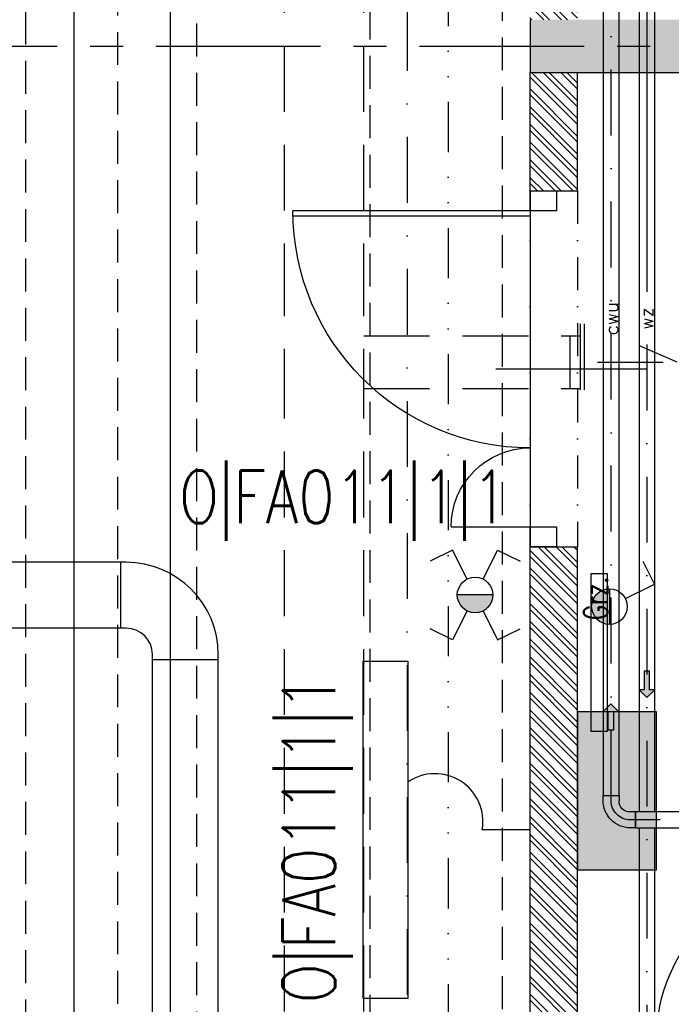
# Model space of a CAD drawing. Extents: x 41755 to 123924, y -112333 to 86187.
# Tile 555 of 582: x 101757 to 102005, y 84469 to 84843. Entities that reach past the tile are written whole.
import ezdxf
from ezdxf.enums import TextEntityAlignment as Align

# ---------------------------------------------------------------- set-up
doc = ezdxf.new("R2010")
doc.units = 0
doc.header["$LTSCALE"] = 50
for name, pattern in [('CENTER', [2, 1.25, -0.25, 0.25, -0.25]), ('DASHDOT', [1, 0.5, -0.25, 0, -0.25]), ('DASHED', [0.75, 0.5, -0.25]), ('DASHED2', [0.375, 0.25, -0.125]), ('DIVIDE', [31.75, 12.7, -6.35, 0, -6.35, 0, -6.35])]:
    doc.linetypes.add(name, pattern=pattern)
doc.layers.get('0').update_dxf_attribs({"color": 101, "linetype": 'CONTINUOUS'})
for name, color, linetype in [('Drz---drzwi', 5, 'CONTINUOUS'), ('E-90', 6, 'CONTINUOUS'), ('E35', 6, 'CONTINUOUS'), ('E50', 3, 'CONTINUOUS'), ('Ins-co', 2, 'CONTINUOUS'), ('Ins-went', 141, 'CONTINUOUS'), ('Ins-wod', 4, 'CONTINUOUS'), ('Mw-cr-rury', 160, 'DIVIDE'), ('Mw-wc-rury', 160, 'DASHDOT'), ('Os-osie glowne', 1, 'CENTER'), ('Sc-beton', 7, 'CONTINUOUS'), ('Sc-beton-hatch', 86, 'CONTINUOUS'), ('Sc-cegla pustak', 42, 'CONTINUOUS'), ('Sc-cegla pustak-hatch', 8, 'CONTINUOUS'), ('Sc-nadproza kon', 5, 'DASHED2')]:
    doc.layers.add(name, color=color, linetype=linetype)
doc.styles.add('CP_ATTR', font='ROMANS.SHX')
doc.styles.add('ROMANS', font='romans', dxfattribs={"width": 0.85})
pattern_1 = [(135, (48983.4185, 565.478), (-3.36759605, -3.36759605), []), (135, (48983.4185, 567.723), (-3.36759605, -3.36759605), [])]

# ---------------------------------------------------------------- blocks, each defined once
blk = doc.blocks.new('_dkjhgh')
at = {"ltscale": 7}
for p, q in [((-23, -67.5), (34, -67.5)), ((-10, -125.5), (-99.98, -125.5)), ((-10, -127.5), (-100, -127.5))]:
    blk.add_line(p, q, dxfattribs=at)
for points in [[(0, -7.5), (0, 0), (-10, 0), (-10, -7.5)], [(0, -135), (0, -127.5), (-10, -127.5), (-10, -135)]]:
    blk.add_lwpolyline(points, close=True, dxfattribs=at)
for points in [[(-10, -129.5), (-10, -5.5)], [(-40, -7.5), (-10, -7.5)]]:
    blk.add_lwpolyline(points, dxfattribs=at)
for centre, radius, start, end in [((-10, -7.5), 30, 180, 270), ((-10, -127.5), 90, 90, 180)]:
    blk.add_arc(centre, radius, start, end)
blk = doc.blocks.new('CPHS_DS01')
at = {"linetype": 'ByBlock', "style": 'CP_ATTR', "flags": 12}
blk.add_attdef('SYSTEM', text='', height=0.25, dxfattribs=at).set_placement((0, 0), align=Align.MIDDLE)
at = {"linetype": 'ByBlock', "style": 'CP_ATTR', "flags": 9}
blk.add_attdef('VAL', text='', height=0.00005, dxfattribs=at).set_placement((-0.092, -0.018), align=Align.MIDDLE_LEFT)
blk = doc.blocks.new('CPLS_454')
blk.add_hatch(color=256).paths.add_polyline_path([(0.5, 0), (0.2, 0.3), (0.2, 0.1), (-0.5, 0.1), (-0.5, -0.1), (0.2, -0.1), (0.2, -0.3)])
for p, q in [((-0.5, -0.1), (-0.5, 0.1)), ((-0.5, 0.1), (0.2, 0.1)), ((-0.5, -0.1), (-0.5, 0.1)), ((0.2, 0.1), (0.2, 0.3)), ((0.2, 0.3), (0.5, 0)), ((0.5, 0), (0.2, -0.3)), ((0.2, -0.1), (-0.5, -0.1)), ((0.2, -0.3), (0.2, -0.1))]:
    blk.add_line(p, q)
blk = doc.blocks.new('_jgsjhjfhhfdf')
at = {"layer": 'Ins-wod'}
for p, q in [((-402.31, 40), (-402.31, -274.42)), ((-396.28, -274.42), (-396.28, 40)), ((-388.7, 40), (-388.7, -280.65)), ((-385.69, 40), (-385.69, -83.32)), ((-382.67, -280.65), (-382.67, 40)), ((-402.31, -276.42), (-402.31, -274.42)), ((-402.31, -274.42), (-396.28, -274.42)), ((-402.31, -274.42), (-396.28, -274.42)), ((-396.28, -274.42), (-396.28, -276.42)), ((-390.05, -280.65), (-392.05, -280.65)), ((-280.44, -280.65), (-390.05, -280.65)), ((-390.05, -280.65), (-390.05, -286.68)), ((-390.05, -286.68), (-390.05, -280.65)), ((-390.05, -286.68), (-392.05, -286.68)), ((-390.05, -286.68), (-280.44, -286.68)), ((-388.7, -286.68), (-388.7, -610.33)), ((-382.67, -610.33), (-382.67, -286.68))]:
    blk.add_line(p, q, dxfattribs=at)
at = {"layer": 'Ins-wod', "linetype": 'DASHDOT'}
for p, q in [((-399.29, -274.42), (-399.29, 40)), ((-385.69, -103.32), (-385.69, -610.33)), ((-399.29, -276.42), (-399.29, -274.42)), ((-390.05, -283.67), (-392.05, -283.67)), ((-280.44, -283.67), (-390.05, -283.67))]:
    blk.add_line(p, q, dxfattribs=at)
at = {"layer": 'Ins-wod'}
blk.add_circle((-319.58, -367.01), 62.5, dxfattribs=at)
at = {"layer": 'Ins-wod', "extrusion": (0, 0, -1)}
for major_axis, start_param, end_param in [((7.25, 7.25), 2.356194, 3.926991), ((-2.99, 2.99), 3.926991, 5.497787)]:
    blk.add_ellipse((-392.05, -276.42), major_axis=major_axis, ratio=1, start_param=start_param, end_param=end_param, dxfattribs=at)
at = {"layer": 'Ins-wod', "linetype": 'DASHDOT', "extrusion": (0, 0, -1)}
blk.add_ellipse((-392.05, -276.42), major_axis=(-5.12, 5.12), ratio=1, start_param=3.926991, end_param=5.497787, dxfattribs=at)
at = {"layer": 'Ins-wod', "xscale": 20, "yscale": 20, "zscale": 20, "rotation": 90}
for p, values in [((-399.13, -93.44), {'SYSTEM': 'cwu'}), ((-385.8, -93.44), {'SYSTEM': 'wz'})]:
    blk.add_blockref('CPHS_DS01', p, dxfattribs=at).add_auto_attribs(values)
at = {"layer": 'Ins-wod', "yscale": 10, "zscale": 10, "rotation": 90}
for p, xscale in [((-385.69, -232.28), -10), ((-399.4, -244.66), 10)]:
    blk.add_blockref('CPLS_454', p, dxfattribs=dict(at, xscale=xscale))
at = {"layer": 'Ins-wod', "style": 'CP_ATTR', "flags": 9}
for tag, p, height, rotation, width in [('PRODUCT-TYPE', (-15.45, -4.46), 0.000337, 180, 48.619691), ('PRODUCER', (-15.45, -4.46), 0.000337, 180, 48.619691), ('ARTICLE', (-15.45, -4.46), 0.000337, 180, 48.619691), ('OTHER', (-15.45, -4.46), 0.000337, 180, 48.619691), ('FLOW', (-15.45, -4.46), 0.000337, 180, 48.619691), ('NAME', (-15.45, -4.46), 0.000337, 180, 48.619691), ('OTHER', (-6.2, -13.71), 0.000337, 270, 1.595002), ('FLOW', (-6.2, -13.71), 0.000337, 270, 1.595002), ('ARTICLE', (-6.2, -13.71), 0.000337, 270, 1.595002), ('PRODUCT-TYPE', (-6.2, -13.71), 0.000337, 270, 1.595002), ('PRODUCER', (-6.2, -13.71), 0.000337, 270, 1.595002), ('NAME', (-6.2, -13.71), 0.000337, 270, 1.595002), ('PRODUCT-TYPE', (-6.2, -110.17), 0.000337, 90, 24.508066), ('PRODUCER', (-6.2, -110.17), 0.000337, 90, 24.508066), ('ARTICLE', (-6.2, -110.17), 0.000337, 90, 24.508066), ('OTHER', (-6.2, -110.17), 0.000337, 90, 24.508066), ('FLOW', (-6.2, -110.17), 0.000337, 90, 24.508066), ('NAME', (-6.2, -110.17), 0.000337, 90, 24.508066), ('OTHER', (-30.83, -162.99), 0.000761, 270, 7.892014), ('FLOW', (-30.83, -162.99), 0.000761, 270, 7.892014), ('ARTICLE', (-30.83, -162.99), 0.000761, 270, 7.892014), ('PRODUCT-TYPE', (-30.83, -162.99), 0.000761, 270, 7.892014), ('PRODUCER', (-30.83, -162.99), 0.000761, 270, 7.892014), ('NAME', (-30.83, -162.99), 0.000761, 270, 7.892014), ('OTHER', (-68.46, -170.62), 0.000761, 90, 0.969593), ('FLOW', (-68.46, -170.62), 0.000761, 90, 0.969593), ('ARTICLE', (-68.46, -170.62), 0.000761, 90, 0.969593), ('PRODUCT-TYPE', (-68.46, -170.62), 0.000761, 90, 0.969593), ('PRODUCER', (-68.46, -170.62), 0.000761, 90, 0.969593), ('NAME', (-68.46, -170.62), 0.000761, 90, 0.969593), ('PRODUCT-TYPE', (-68.46, -210.38), 0.000761, 90, 0.969593), ('OTHER', (-68.46, -210.38), 0.000761, 90, 0.969593), ('FLOW', (-68.46, -210.38), 0.000761, 90, 0.969593), ('ARTICLE', (-68.46, -210.38), 0.000761, 90, 0.969593), ('PRODUCER', (-68.46, -210.38), 0.000761, 90, 0.969593), ('NAME', (-68.46, -210.38), 0.000761, 90, 0.969593), ('PRODUCT-TYPE', (-34.85, -236.79), 0.000761, 90, 0.623389), ('OTHER', (-34.85, -236.79), 0.000761, 90, 0.623389), ('FLOW', (-34.85, -236.79), 0.000761, 90, 0.623389), ('ARTICLE', (-34.85, -236.79), 0.000761, 90, 0.623389), ('PRODUCER', (-34.85, -236.79), 0.000761, 90, 0.623389), ('NAME', (-34.85, -236.79), 0.000761, 90, 0.623389), ('PRODUCT-TYPE', (-68.46, -241.03), 0.0001, 90, 1), ('OTHER', (-68.46, -241.03), 0.0001, 90, 1), ('FLOW', (-68.46, -241.03), 0.0001, 90, 1), ('ARTICLE', (-68.46, -241.03), 0.0001, 90, 1), ('PRODUCER', (-68.46, -241.03), 0.0001, 90, 1), ('NAME', (-68.46, -241.03), 0.0001, 90, 1), ('OTHER', (-68.46, -251.03), 0.000761, 90, 1.31406), ('FLOW', (-68.46, -251.03), 0.000761, 90, 1.31406), ('ARTICLE', (-68.46, -251.03), 0.000761, 90, 1.31406), ('PRODUCT-TYPE', (-68.46, -251.03), 0.000761, 90, 1.31406), ('PRODUCER', (-68.46, -251.03), 0.000761, 90, 1.31406), ('NAME', (-68.46, -251.03), 0.000761, 90, 1.31406), ('OTHER', (-68.46, -251.03), 0.000761, 270, 1.708279), ('FLOW', (-68.46, -251.03), 0.000761, 270, 1.708279), ('ARTICLE', (-68.46, -251.03), 0.000761, 270, 1.708279), ('PRODUCT-TYPE', (-68.46, -251.03), 0.000761, 270, 1.708279), ('PRODUCER', (-68.46, -251.03), 0.000761, 270, 1.708279), ('NAME', (-68.46, -251.03), 0.000761, 270, 1.708279), ('PRODUCT-TYPE', (-280.44, -283.67), 0.000603, 180, 18.176861), ('PRODUCER', (-280.44, -283.67), 0.000603, 180, 18.176861), ('ARTICLE', (-280.44, -283.67), 0.000603, 180, 18.176861), ('OTHER', (-280.44, -283.67), 0.000603, 180, 18.176861), ('FLOW', (-280.44, -283.67), 0.000603, 180, 18.176861), ('NAME', (-280.44, -283.67), 0.000603, 180, 18.176861), ('PRODUCT-TYPE', (-66.73, -319.6), 0.000603, 90, 5.550504), ('PRODUCER', (-66.73, -319.6), 0.000603, 90, 5.550504), ('OTHER', (-66.73, -319.6), 0.000603, 90, 5.550504), ('FLOW', (-66.73, -319.6), 0.000603, 90, 5.550504), ('ARTICLE', (-66.73, -319.6), 0.000603, 90, 5.550504), ('NAME', (-66.73, -319.6), 0.000603, 90, 5.550504), ('PRODUCT-TYPE', (-68.26, -323.31), 0.000603, 225, 3.259505), ('OTHER', (-68.26, -323.31), 0.000603, 225, 3.259505), ('FLOW', (-68.26, -323.31), 0.000603, 225, 3.259505), ('ARTICLE', (-68.26, -323.31), 0.000603, 225, 3.259505), ('PRODUCER', (-68.26, -323.31), 0.000603, 225, 3.259505), ('NAME', (-68.26, -323.31), 0.000603, 225, 3.259505), ('ARTICLE', (-10.99, -321.63), 0.0001, 90, 1), ('PRODUCT-TYPE', (-10.99, -321.63), 0.0001, 90, 1), ('PRODUCER', (-10.99, -321.63), 0.0001, 90, 1), ('OTHER', (-10.99, -321.63), 0.0001, 90, 1), ('FLOW', (-10.99, -321.63), 0.0001, 90, 1), ('NAME', (-10.99, -321.63), 0.0001, 90, 1), ('OTHER', (-10.99, -324.58), 0.000603, 90, 0.490663), ('FLOW', (-10.99, -324.58), 0.000603, 90, 0.490663), ('ARTICLE', (-10.99, -324.58), 0.000603, 90, 0.490663), ('PRODUCT-TYPE', (-10.99, -324.58), 0.000603, 90, 0.490663), ('PRODUCER', (-10.99, -324.58), 0.000603, 90, 0.490663), ('NAME', (-10.99, -324.58), 0.000603, 90, 0.490663), ('OTHER', (-68.11, -328.25), 0.000213, 270, 2.751934), ('FLOW', (-68.11, -328.25), 0.000213, 270, 2.751934), ('ARTICLE', (-68.11, -328.25), 0.000213, 270, 2.751934), ('PRODUCT-TYPE', (-68.11, -328.25), 0.000213, 270, 2.751934), ('PRODUCER', (-68.11, -328.25), 0.000213, 270, 2.751934), ('NAME', (-68.11, -328.25), 0.000213, 270, 2.751934), ('OTHER', (-10.99, -334.58), 0.000603, 270, 2.727353), ('FLOW', (-10.99, -334.58), 0.000603, 270, 2.727353), ('ARTICLE', (-10.99, -334.58), 0.000603, 270, 2.727353), ('PRODUCT-TYPE', (-10.99, -334.58), 0.000603, 270, 2.727353), ('PRODUCER', (-10.99, -334.58), 0.000603, 270, 2.727353), ('NAME', (-10.99, -334.58), 0.000603, 270, 2.727353), ('OTHER', (-68.11, -343.77), 0.000213, 270, 2.751934), ('FLOW', (-68.11, -343.77), 0.000213, 270, 2.751934), ('ARTICLE', (-68.11, -343.77), 0.000213, 270, 2.751934), ('PRODUCT-TYPE', (-68.11, -343.77), 0.000213, 270, 2.751934), ('PRODUCER', (-68.11, -343.77), 0.000213, 270, 2.751934), ('NAME', (-68.11, -343.77), 0.000213, 270, 2.751934), ('OTHER', (-10.99, -406.79), 0.0001, 270, 1), ('FLOW', (-10.99, -406.79), 0.0001, 270, 1), ('ARTICLE', (-10.99, -406.79), 0.0001, 270, 1), ('PRODUCT-TYPE', (-10.99, -406.79), 0.0001, 270, 1), ('PRODUCER', (-10.99, -406.79), 0.0001, 270, 1), ('NAME', (-10.99, -406.79), 0.0001, 270, 1), ('PRODUCT-TYPE', (-10.99, -428.15), 0.000603, 90, 17.159626), ('PRODUCT-TYPE', (-10.99, -428.15), 0.000603, 90, 15.082723), ('PRODUCER', (-10.99, -428.15), 0.000603, 90, 17.159626), ('PRODUCER', (-10.99, -428.15), 0.000603, 90, 15.082723), ('ARTICLE', (-10.99, -428.15), 0.000603, 90, 17.159626), ('ARTICLE', (-10.99, -428.15), 0.000603, 90, 15.082723), ('OTHER', (-10.99, -428.15), 0.000603, 90, 17.159626), ('NAME', (-10.99, -428.15), 0.000603, 90, 15.082723), ('FLOW', (-10.99, -428.15), 0.000603, 90, 15.082723), ('OTHER', (-10.99, -428.15), 0.000603, 90, 15.082723), ('NAME', (-10.99, -428.15), 0.000603, 90, 17.159626), ('FLOW', (-10.99, -428.15), 0.000603, 90, 17.159626), ('PRODUCT-TYPE', (-216.1, -610.33), 0.000603, 90, 18.979779), ('PRODUCER', (-216.1, -610.33), 0.000603, 90, 18.979779), ('ARTICLE', (-216.1, -610.33), 0.000603, 90, 18.979779), ('OTHER', (-216.1, -610.33), 0.000603, 90, 18.979779), ('NAME', (-216.1, -610.33), 0.000603, 90, 18.979779), ('FLOW', (-216.1, -610.33), 0.000603, 90, 18.979779), ('PRODUCT-TYPE', (-225.35, -619.57), 0.000603, 180, 25.057534), ('PRODUCER', (-225.35, -619.57), 0.000603, 180, 25.057534), ('ARTICLE', (-225.35, -619.57), 0.000603, 180, 25.057534), ('OTHER', (-225.35, -619.57), 0.000603, 180, 25.057534), ('FLOW', (-225.35, -619.57), 0.000603, 180, 25.057534), ('NAME', (-225.35, -619.57), 0.000603, 180, 25.057534)]:
    blk.add_attdef(tag, p, '', height=height, rotation=rotation, dxfattribs=dict(at, width=width))
at = {"layer": 'Ins-wod', "style": 'CP_ATTR', "text_generation_flag": 4, "width": 1, "flags": 9}
for tag in ['OTHER', 'FLOW', 'ARTICLE', 'PRODUCT-TYPE', 'PRODUCER', 'NAME']:
    blk.add_attdef(tag, (-15.44, -4.46), '', height=0.0001, dxfattribs=at)
at = {"layer": 'Ins-wod', "style": 'CP_ATTR', "text_generation_flag": 4, "flags": 9}
for tag, p, height, rotation, width in [('OTHER', (-188.54, -13.71), 0.0001, 90, 1), ('FLOW', (-188.54, -13.71), 0.0001, 90, 1), ('ARTICLE', (-188.54, -13.71), 0.0001, 90, 1), ('PRODUCT-TYPE', (-188.54, -13.71), 0.0001, 90, 1), ('PRODUCER', (-188.54, -13.71), 0.0001, 90, 1), ('NAME', (-188.54, -13.71), 0.0001, 90, 1), ('PRODUCT-TYPE', (-68.46, -146.87), 0.0001, 90, 1), ('OTHER', (-68.46, -146.87), 0.0001, 90, 1), ('FLOW', (-68.46, -146.87), 0.0001, 90, 1), ('ARTICLE', (-68.46, -146.87), 0.0001, 90, 1), ('PRODUCER', (-68.46, -146.87), 0.0001, 90, 1), ('NAME', (-68.46, -146.87), 0.0001, 90, 1), ('OTHER', (-68.46, -146.87), 0.000761, 270, 0.969593), ('FLOW', (-68.46, -146.87), 0.000761, 270, 0.969593), ('ARTICLE', (-68.46, -146.87), 0.000761, 270, 0.969593), ('PRODUCT-TYPE', (-68.46, -146.87), 0.000761, 270, 0.969593), ('PRODUCER', (-68.46, -146.87), 0.000761, 270, 0.969593), ('NAME', (-68.46, -146.87), 0.000761, 270, 0.969593), ('OTHER', (-30.83, -162.99), 0.0001, 90, 1), ('FLOW', (-30.83, -162.99), 0.0001, 90, 1), ('ARTICLE', (-30.83, -162.99), 0.0001, 90, 1), ('PRODUCT-TYPE', (-30.83, -162.99), 0.0001, 90, 1), ('PRODUCER', (-30.83, -162.99), 0.0001, 90, 1), ('NAME', (-30.83, -162.99), 0.0001, 90, 1), ('OTHER', (-68.46, -186.62), 0.000761, 270, 0.969593), ('FLOW', (-68.46, -186.62), 0.000761, 270, 0.969593), ('ARTICLE', (-68.46, -186.62), 0.000761, 270, 0.969593), ('PRODUCT-TYPE', (-68.46, -186.62), 0.000761, 270, 0.969593), ('PRODUCER', (-68.46, -186.62), 0.000761, 270, 0.969593), ('NAME', (-68.46, -186.62), 0.000761, 270, 0.969593), ('OTHER', (-68.46, -210.38), 0.0001, 270, 1), ('FLOW', (-68.46, -210.38), 0.0001, 270, 1), ('ARTICLE', (-68.46, -210.38), 0.0001, 270, 1), ('PRODUCT-TYPE', (-68.46, -210.38), 0.0001, 270, 1), ('PRODUCER', (-68.46, -210.38), 0.0001, 270, 1), ('NAME', (-68.46, -210.38), 0.0001, 270, 1), ('OTHER', (-34.85, -232.04), 0.0001, 90, 1), ('FLOW', (-34.85, -232.04), 0.0001, 90, 1), ('ARTICLE', (-34.85, -232.04), 0.0001, 90, 1), ('PRODUCT-TYPE', (-34.85, -232.04), 0.0001, 90, 1), ('PRODUCER', (-34.85, -232.04), 0.0001, 90, 1), ('NAME', (-34.85, -232.04), 0.0001, 90, 1), ('OTHER', (-390.05, -283.67), 0.0001, 180, 1), ('FLOW', (-390.05, -283.67), 0.0001, 180, 1), ('ARTICLE', (-390.05, -283.67), 0.0001, 180, 1), ('PRODUCT-TYPE', (-390.05, -283.67), 0.0001, 180, 1), ('PRODUCER', (-390.05, -283.67), 0.0001, 180, 1), ('NAME', (-390.05, -283.67), 0.0001, 180, 1), ('OTHER', (-66.73, -319.6), 0.0001, 270, 1), ('FLOW', (-66.73, -319.6), 0.0001, 270, 1), ('ARTICLE', (-66.73, -319.6), 0.0001, 270, 1), ('PRODUCT-TYPE', (-66.73, -319.6), 0.0001, 270, 1), ('PRODUCER', (-66.73, -319.6), 0.0001, 270, 1), ('NAME', (-66.73, -319.6), 0.0001, 270, 1), ('OTHER', (-82.16, -337.21), 0.0001, 225, 1), ('FLOW', (-82.16, -337.21), 0.0001, 225, 1), ('ARTICLE', (-82.16, -337.21), 0.0001, 225, 1), ('PRODUCT-TYPE', (-82.16, -337.21), 0.0001, 225, 1), ('PRODUCER', (-82.16, -337.21), 0.0001, 225, 1), ('NAME', (-82.16, -337.21), 0.0001, 225, 1), ('OTHER', (-10.99, -373.79), 0.0001, 90, 1), ('FLOW', (-10.99, -373.79), 0.0001, 90, 1), ('ARTICLE', (-10.99, -373.79), 0.0001, 90, 1), ('PRODUCT-TYPE', (-10.99, -373.79), 0.0001, 90, 1), ('PRODUCER', (-10.99, -373.79), 0.0001, 90, 1), ('NAME', (-10.99, -373.79), 0.0001, 90, 1), ('NAME', (-272.91, -422.54), 0.0001, 310, 1), ('PRODUCER', (-272.91, -422.54), 0.0001, 310, 1), ('PRODUCT-TYPE', (-272.91, -422.54), 0.0001, 310, 1), ('ARTICLE', (-272.91, -422.54), 0.0001, 310, 1), ('FLOW', (-272.91, -422.54), 0.0001, 310, 1), ('OTHER', (-272.91, -422.54), 0.0001, 310, 1), ('OTHER', (-376.44, -619.57), 0.0001, 180, 1), ('FLOW', (-376.44, -619.57), 0.0001, 180, 1), ('ARTICLE', (-376.44, -619.57), 0.0001, 180, 1), ('PRODUCT-TYPE', (-376.44, -619.57), 0.0001, 180, 1), ('PRODUCER', (-376.44, -619.57), 0.0001, 180, 1), ('NAME', (-376.44, -619.57), 0.0001, 180, 1)]:
    blk.add_attdef(tag, p, '', height=height, rotation=rotation, dxfattribs=dict(at, width=width))
at = {"layer": 'Ins-wod', "style": 'CP_ATTR', "width": 1, "flags": 9}
for tag in ['OTHER', 'WEIGHT', 'VOLTAGE', 'POWER', 'FLOW', 'TEMPERATURE', 'PN', 'DN', 'CHARACTER', 'ORDER-NO', 'PRODUCT-TYPE', 'ARTICLE', 'PRODUCER', 'NUMBER', 'GROUP', 'NAME']:
    blk.add_attdef(tag, text='', height=0.00005, rotation=270, dxfattribs=at).set_placement((-6.2, -18.99), align=Align.MIDDLE_LEFT)
at = {"layer": 'Ins-wod', "style": 'CP_ATTR', "flags": 9}
for tag, p, height, width in [('NAME', (-55.05, -133.45), 0.000761, 4.892514), ('PRODUCER', (-55.05, -133.45), 0.000761, 4.892514), ('PRODUCT-TYPE', (-55.05, -133.45), 0.000761, 4.892514), ('ARTICLE', (-55.05, -133.45), 0.000761, 4.892514), ('FLOW', (-55.05, -133.45), 0.000761, 4.892514), ('OTHER', (-55.05, -133.45), 0.000761, 4.892514), ('OTHER', (-25.58, -157.74), 0.000761, 0.854973), ('FLOW', (-25.58, -157.74), 0.000761, 0.854973), ('ARTICLE', (-25.58, -157.74), 0.000761, 0.854973), ('PRODUCT-TYPE', (-25.58, -157.74), 0.000761, 0.854973), ('PRODUCER', (-25.58, -157.74), 0.000761, 0.854973), ('NAME', (-25.58, -157.74), 0.000761, 0.854973), ('OTHER', (-225.35, -619.57), 0.0001, 1), ('FLOW', (-225.35, -619.57), 0.0001, 1), ('ARTICLE', (-225.35, -619.57), 0.0001, 1), ('PRODUCT-TYPE', (-225.35, -619.57), 0.0001, 1), ('PRODUCER', (-225.35, -619.57), 0.0001, 1), ('NAME', (-225.35, -619.57), 0.0001, 1)]:
    blk.add_attdef(tag, p, '', height=height, dxfattribs=dict(at, width=width))
at = {"layer": 'Ins-wod', "style": 'CP_ATTR', "text_generation_flag": 4, "width": 1, "flags": 9}
for tag, rotation, p in [('OTHER', 270, (-68.45, -154.15)), ('WEIGHT', 270, (-68.45, -154.15)), ('VOLTAGE', 270, (-68.45, -154.15)), ('POWER', 270, (-68.45, -154.15)), ('FLOW', 270, (-68.45, -154.15)), ('TEMPERATURE', 270, (-68.45, -154.15)), ('PN', 270, (-68.45, -154.15)), ('DN', 270, (-68.45, -154.15)), ('CHARACTER', 270, (-68.45, -154.15)), ('ORDER-NO', 270, (-68.45, -154.15)), ('PRODUCT-TYPE', 270, (-68.45, -154.15)), ('ARTICLE', 270, (-68.45, -154.15)), ('PRODUCER', 270, (-68.45, -154.15)), ('NUMBER', 270, (-68.45, -154.15)), ('GROUP', 270, (-68.45, -154.15)), ('NAME', 270, (-68.45, -154.15)), ('OTHER', 270, (-68.45, -193.91)), ('WEIGHT', 270, (-68.45, -193.91)), ('VOLTAGE', 270, (-68.45, -193.91)), ('POWER', 270, (-68.45, -193.91)), ('FLOW', 270, (-68.45, -193.91)), ('TEMPERATURE', 270, (-68.45, -193.91)), ('PN', 270, (-68.45, -193.91)), ('DN', 270, (-68.45, -193.91)), ('CHARACTER', 270, (-68.45, -193.91)), ('ORDER-NO', 270, (-68.45, -193.91)), ('PRODUCT-TYPE', 270, (-68.45, -193.91)), ('ARTICLE', 270, (-68.45, -193.91)), ('PRODUCER', 270, (-68.45, -193.91)), ('NUMBER', 270, (-68.45, -193.91)), ('GROUP', 270, (-68.45, -193.91)), ('NAME', 270, (-68.45, -193.91)), ('OTHER', 180, (-292.52, -283.67)), ('WEIGHT', 180, (-292.52, -283.67)), ('VOLTAGE', 180, (-292.52, -283.67)), ('POWER', 180, (-292.52, -283.67)), ('FLOW', 180, (-292.52, -283.67)), ('TEMPERATURE', 180, (-292.52, -283.67)), ('PN', 180, (-292.52, -283.67)), ('DN', 180, (-292.52, -283.67)), ('CHARACTER', 180, (-292.52, -283.67)), ('ORDER-NO', 180, (-292.52, -283.67)), ('PRODUCT-TYPE', 180, (-292.52, -283.67)), ('ARTICLE', 180, (-292.52, -283.67)), ('PRODUCER', 180, (-292.52, -283.67)), ('NUMBER', 180, (-292.52, -283.67)), ('GROUP', 180, (-292.52, -283.67)), ('NAME', 180, (-292.52, -283.67)), ('OTHER', 270, (-10.99, -324.49)), ('WEIGHT', 270, (-10.99, -324.49)), ('VOLTAGE', 270, (-10.99, -324.49)), ('POWER', 270, (-10.99, -324.49)), ('FLOW', 270, (-10.99, -324.49)), ('TEMPERATURE', 270, (-10.99, -324.49)), ('PN', 270, (-10.99, -324.49)), ('DN', 270, (-10.99, -324.49)), ('CHARACTER', 270, (-10.99, -324.49)), ('ORDER-NO', 270, (-10.99, -324.49)), ('PRODUCT-TYPE', 270, (-10.99, -324.49)), ('ARTICLE', 270, (-10.99, -324.49)), ('PRODUCER', 270, (-10.99, -324.49)), ('NUMBER', 270, (-10.99, -324.49)), ('GROUP', 270, (-10.99, -324.49)), ('NAME', 270, (-10.99, -324.49)), ('OTHER', 270, (-10.99, -373.7)), ('WEIGHT', 270, (-10.99, -373.7)), ('VOLTAGE', 270, (-10.99, -373.7)), ('POWER', 270, (-10.99, -373.7)), ('FLOW', 270, (-10.99, -373.7)), ('TEMPERATURE', 270, (-10.99, -373.7)), ('PN', 270, (-10.99, -373.7)), ('DN', 270, (-10.99, -373.7)), ('CHARACTER', 270, (-10.99, -373.7)), ('ORDER-NO', 270, (-10.99, -373.7)), ('PRODUCT-TYPE', 270, (-10.99, -373.7)), ('ARTICLE', 270, (-10.99, -373.7)), ('PRODUCER', 270, (-10.99, -373.7)), ('NUMBER', 270, (-10.99, -373.7)), ('GROUP', 270, (-10.99, -373.7)), ('NAME', 270, (-10.99, -373.7))]:
    blk.add_attdef(tag, text='', height=0.00005, rotation=rotation, dxfattribs=at).set_placement(p, align=Align.MIDDLE_LEFT)
at = {"layer": 'Ins-wod', "style": 'CP_ATTR', "flags": 9}
for tag, rotation, p in [('OTHER', 90, (-68.45, -163.34)), ('WEIGHT', 90, (-68.45, -163.34)), ('VOLTAGE', 90, (-68.45, -163.34)), ('POWER', 90, (-68.45, -163.34)), ('FLOW', 90, (-68.45, -163.34)), ('TEMPERATURE', 90, (-68.45, -163.34)), ('PN', 90, (-68.45, -163.34)), ('DN', 90, (-68.45, -163.34)), ('CHARACTER', 90, (-68.45, -163.34)), ('ORDER-NO', 90, (-68.45, -163.34)), ('PRODUCT-TYPE', 90, (-68.45, -163.34)), ('ARTICLE', 90, (-68.45, -163.34)), ('PRODUCER', 90, (-68.45, -163.34)), ('NUMBER', 90, (-68.45, -163.34)), ('GROUP', 90, (-68.45, -163.34)), ('NAME', 90, (-68.45, -163.34)), ('OTHER', 90, (-68.45, -203.09)), ('WEIGHT', 90, (-68.45, -203.09)), ('VOLTAGE', 90, (-68.45, -203.09)), ('POWER', 90, (-68.45, -203.09)), ('FLOW', 90, (-68.45, -203.09)), ('TEMPERATURE', 90, (-68.45, -203.09)), ('PN', 90, (-68.45, -203.09)), ('DN', 90, (-68.45, -203.09)), ('CHARACTER', 90, (-68.45, -203.09)), ('ORDER-NO', 90, (-68.45, -203.09)), ('PRODUCT-TYPE', 90, (-68.45, -203.09)), ('ARTICLE', 90, (-68.45, -203.09)), ('PRODUCER', 90, (-68.45, -203.09)), ('NUMBER', 90, (-68.45, -203.09)), ('GROUP', 90, (-68.45, -203.09)), ('NAME', 90, (-68.45, -203.09)), ('OTHER', 90, (-10.99, -358.82)), ('WEIGHT', 90, (-10.99, -358.82)), ('VOLTAGE', 90, (-10.99, -358.82)), ('POWER', 90, (-10.99, -358.82)), ('FLOW', 90, (-10.99, -358.82)), ('TEMPERATURE', 90, (-10.99, -358.82)), ('PN', 90, (-10.99, -358.82)), ('DN', 90, (-10.99, -358.82)), ('CHARACTER', 90, (-10.99, -358.82)), ('ORDER-NO', 90, (-10.99, -358.82)), ('PRODUCT-TYPE', 90, (-10.99, -358.82)), ('ARTICLE', 90, (-10.99, -358.82)), ('PRODUCER', 90, (-10.99, -358.82)), ('NUMBER', 90, (-10.99, -358.82)), ('GROUP', 90, (-10.99, -358.82)), ('NAME', 90, (-10.99, -358.82)), ('OTHER', 90, (-10.99, -406.88)), ('WEIGHT', 90, (-10.99, -406.88)), ('VOLTAGE', 90, (-10.99, -406.88)), ('POWER', 90, (-10.99, -406.88)), ('FLOW', 90, (-10.99, -406.88)), ('TEMPERATURE', 90, (-10.99, -406.88)), ('PN', 90, (-10.99, -406.88)), ('DN', 90, (-10.99, -406.88)), ('CHARACTER', 90, (-10.99, -406.88)), ('ORDER-NO', 90, (-10.99, -406.88)), ('PRODUCT-TYPE', 90, (-10.99, -406.88)), ('ARTICLE', 90, (-10.99, -406.88)), ('PRODUCER', 90, (-10.99, -406.88)), ('NUMBER', 90, (-10.99, -406.88)), ('GROUP', 90, (-10.99, -406.88)), ('NAME', 90, (-10.99, -406.88)), ('OTHER', 39.7785, (-27.7, -444.52)), ('WEIGHT', 39.7785, (-27.7, -444.52)), ('VOLTAGE', 39.7785, (-27.7, -444.52)), ('POWER', 39.7785, (-27.7, -444.52)), ('FLOW', 39.7785, (-27.7, -444.52)), ('TEMPERATURE', 39.7785, (-27.7, -444.52)), ('PN', 39.7785, (-27.7, -444.52)), ('DN', 39.7785, (-27.7, -444.52)), ('CHARACTER', 39.7785, (-27.7, -444.52)), ('ORDER-NO', 39.7785, (-27.7, -444.52)), ('PRODUCT-TYPE', 39.7785, (-27.7, -444.52)), ('ARTICLE', 39.7785, (-27.7, -444.52)), ('PRODUCER', 39.7785, (-27.7, -444.52)), ('NUMBER', 39.7785, (-27.7, -444.52)), ('GROUP', 39.7785, (-27.7, -444.52)), ('NAME', 39.7785, (-27.7, -444.52)), ('OTHER', 92.8705, (-268.23, -458.63)), ('WEIGHT', 92.8705, (-268.23, -458.63)), ('VOLTAGE', 92.8705, (-268.23, -458.63)), ('POWER', 92.8705, (-268.23, -458.63)), ('FLOW', 92.8705, (-268.23, -458.63)), ('TEMPERATURE', 92.8705, (-268.23, -458.63)), ('PN', 92.8705, (-268.23, -458.63)), ('DN', 92.8705, (-268.23, -458.63)), ('CHARACTER', 92.8705, (-268.23, -458.63)), ('ORDER-NO', 92.8705, (-268.23, -458.63)), ('PRODUCT-TYPE', 92.8705, (-268.23, -458.63)), ('ARTICLE', 92.8705, (-268.23, -458.63)), ('PRODUCER', 92.8705, (-268.23, -458.63)), ('NUMBER', 92.8705, (-268.23, -458.63)), ('GROUP', 92.8705, (-268.23, -458.63)), ('NAME', 92.8705, (-268.23, -458.63)), ('OTHER', 39.7785, (-53.75, -466.21)), ('WEIGHT', 39.7785, (-53.75, -466.21)), ('VOLTAGE', 39.7785, (-53.75, -466.21)), ('POWER', 39.7785, (-53.75, -466.21)), ('FLOW', 39.7785, (-53.75, -466.21)), ('TEMPERATURE', 39.7785, (-53.75, -466.21)), ('PN', 39.7785, (-53.75, -466.21)), ('DN', 39.7785, (-53.75, -466.21)), ('CHARACTER', 39.7785, (-53.75, -466.21)), ('ORDER-NO', 39.7785, (-53.75, -466.21)), ('PRODUCT-TYPE', 39.7785, (-53.75, -466.21)), ('ARTICLE', 39.7785, (-53.75, -466.21)), ('PRODUCER', 39.7785, (-53.75, -466.21)), ('NUMBER', 39.7785, (-53.75, -466.21)), ('GROUP', 39.7785, (-53.75, -466.21)), ('NAME', 39.7785, (-53.75, -466.21)), ('NAME', 90, (-216.1, -517.26)), ('GROUP', 90, (-216.1, -517.26)), ('NUMBER', 90, (-216.1, -517.26)), ('PRODUCER', 90, (-216.1, -517.26)), ('ARTICLE', 90, (-216.1, -517.26)), ('PRODUCT-TYPE', 90, (-216.1, -517.26)), ('ORDER-NO', 90, (-216.1, -517.26)), ('CHARACTER', 90, (-216.1, -517.26)), ('DN', 90, (-216.1, -517.26)), ('PN', 90, (-216.1, -517.26)), ('TEMPERATURE', 90, (-216.1, -517.26)), ('FLOW', 90, (-216.1, -517.26)), ('POWER', 90, (-216.1, -517.26)), ('VOLTAGE', 90, (-216.1, -517.26)), ('WEIGHT', 90, (-216.1, -517.26)), ('OTHER', 90, (-216.1, -517.26)), ('NAME', 90, (-216.1, -532.32)), ('GROUP', 90, (-216.1, -532.32)), ('NUMBER', 90, (-216.1, -532.32)), ('PRODUCER', 90, (-216.1, -532.32)), ('ARTICLE', 90, (-216.1, -532.32)), ('PRODUCT-TYPE', 90, (-216.1, -532.32)), ('ORDER-NO', 90, (-216.1, -532.32)), ('CHARACTER', 90, (-216.1, -532.32)), ('DN', 90, (-216.1, -532.32)), ('PN', 90, (-216.1, -532.32)), ('TEMPERATURE', 90, (-216.1, -532.32)), ('FLOW', 90, (-216.1, -532.32)), ('POWER', 90, (-216.1, -532.32)), ('VOLTAGE', 90, (-216.1, -532.32)), ('WEIGHT', 90, (-216.1, -532.32)), ('OTHER', 90, (-216.1, -532.32)), ('OTHER', 65.3427, (-236.5, -547.71)), ('WEIGHT', 65.3427, (-236.5, -547.71)), ('VOLTAGE', 65.3427, (-236.5, -547.71)), ('POWER', 65.3427, (-236.5, -547.71)), ('TEMPERATURE', 65.3427, (-236.5, -547.71)), ('PN', 65.3427, (-236.5, -547.71)), ('DN', 65.3427, (-236.5, -547.7)), ('CHARACTER', 65.3427, (-236.5, -547.71)), ('ORDER-NO', 65.3427, (-236.5, -547.71)), ('PRODUCT-TYPE', 65.3427, (-236.5, -547.71)), ('ARTICLE', 65.3427, (-236.5, -547.71)), ('PRODUCER', 65.3427, (-236.5, -547.71)), ('NUMBER', 65.3427, (-236.5, -547.71)), ('GROUP', 65.3427, (-236.5, -547.71)), ('FLOW', 65.3427, (-236.5, -547.71)), ('NAME', 65.3427, (-236.5, -547.71))]:
    blk.add_attdef(tag, text='', height=0.00005, rotation=rotation, dxfattribs=at).set_placement(p, align=Align.MIDDLE_LEFT)
at = {"layer": 'Ins-wod', "linetype": 'ByBlock', "style": 'CP_ATTR', "flags": 9}
for tag, p, height, width in [('PRODUCT-TYPE', (-34.85, -264.03), 0.000761, 3.579097), ('OTHER', (-34.85, -264.03), 0.000761, 3.579097), ('ARTICLE', (-34.85, -264.03), 0.000761, 3.579097), ('PRODUCER', (-34.85, -264.03), 0.000761, 3.579097), ('FLOW', (-34.85, -264.03), 0.000761, 3.579097), ('NAME', (-34.85, -264.03), 0.000761, 3.579097), ('PRODUCT-TYPE', (-399.29, -274.42), 0.000603, 41.632556), ('PRODUCER', (-399.29, -274.42), 0.000603, 41.632556), ('ARTICLE', (-399.29, -274.42), 0.000603, 41.632556), ('OTHER', (-399.29, -274.42), 0.000603, 41.632556), ('FLOW', (-399.29, -274.42), 0.000603, 41.632556), ('NAME', (-399.29, -274.42), 0.000603, 41.632556)]:
    blk.add_attdef(tag, p, '', height=height, rotation=90, dxfattribs=dict(at, width=width))
at = {"layer": 'Ins-wod', "style": 'CP_ATTR', "flags": 9}
for tag, p, height, rotation, oblique, width in [('OTHER', (-271.05, -292.27), 0.0001, 95, 360, 1), ('FLOW', (-271.05, -292.27), 0.0001, 95, 360, 1), ('ARTICLE', (-271.05, -292.27), 0.0001, 95, 360, 1), ('PRODUCT-TYPE', (-271.05, -292.27), 0.0001, 95, 360, 1), ('PRODUCER', (-271.05, -292.27), 0.0001, 95, 360, 1), ('NAME', (-271.05, -292.27), 0.0001, 95, 360, 1), ('OTHER', (-270.8, -295.15), 0.000603, 95, 0, 0.478976), ('FLOW', (-270.8, -295.15), 0.000603, 95, 0, 0.478976), ('ARTICLE', (-270.8, -295.15), 0.000603, 95, 0, 0.478976), ('PRODUCT-TYPE', (-270.8, -295.15), 0.000603, 95, 0, 0.478976), ('PRODUCER', (-270.8, -295.15), 0.000603, 95, 0, 0.478976), ('NAME', (-270.8, -295.15), 0.000603, 95, 0, 0.478976), ('OTHER', (-270.13, -302.72), 0.0001, 95, 360, 1), ('FLOW', (-270.13, -302.72), 0.0001, 95, 360, 1), ('ARTICLE', (-270.13, -302.72), 0.0001, 95, 360, 1), ('PRODUCT-TYPE', (-270.13, -302.72), 0.0001, 95, 360, 1), ('PRODUCER', (-270.13, -302.72), 0.0001, 95, 360, 1), ('NAME', (-270.13, -302.72), 0.0001, 95, 360, 1), ('OTHER', (-272.91, -311.53), 0.0001, 50, 0, 1), ('FLOW', (-272.91, -311.53), 0.0001, 50, 0, 1), ('ARTICLE', (-272.91, -311.53), 0.0001, 50, 0, 1), ('PRODUCT-TYPE', (-272.91, -311.53), 0.0001, 50, 0, 1), ('PRODUCER', (-272.91, -311.53), 0.0001, 50, 0, 1), ('NAME', (-272.91, -311.53), 0.0001, 50, 0, 1), ('OTHER', (-279.34, -319.2), 0.000483, 50, 0, 2.070393), ('FLOW', (-279.34, -319.2), 0.000483, 50, 0, 2.070393), ('ARTICLE', (-279.34, -319.2), 0.000483, 50, 0, 2.070393), ('PRODUCT-TYPE', (-279.34, -319.2), 0.000483, 50, 0, 2.070393), ('PRODUCER', (-279.34, -319.2), 0.000483, 50, 0, 2.070393), ('NAME', (-279.34, -319.2), 0.000483, 50, 0, 2.070393), ('OTHER', (-279.34, -414.88), 0.000483, 310, 360, 2.070393), ('FLOW', (-279.34, -414.88), 0.000483, 310, 360, 2.070393), ('ARTICLE', (-279.34, -414.88), 0.000483, 310, 360, 2.070393), ('PRODUCT-TYPE', (-279.34, -414.88), 0.000483, 310, 360, 2.070393), ('PRODUCER', (-279.34, -414.88), 0.000483, 310, 360, 2.070393), ('NAME', (-279.34, -414.88), 0.000483, 310, 360, 2.070393), ('PRODUCT-TYPE', (-259.91, -420.44), 0.000603, 24.9998, 360, 32.251138), ('PRODUCER', (-259.91, -420.44), 0.000603, 24.9998, 360, 32.251138), ('OTHER', (-259.91, -420.44), 0.000603, 24.9998, 360, 32.251138), ('ARTICLE', (-259.91, -420.44), 0.000603, 24.9998, 360, 32.251138), ('FLOW', (-259.91, -420.44), 0.000603, 24.9998, 360, 32.251138), ('NAME', (-259.91, -420.44), 0.000603, 24.9998, 360, 32.251138), ('OTHER', (-272.91, -422.54), 0.0001, 309.9998, 360, 1), ('FLOW', (-272.91, -422.54), 0.0001, 309.9998, 360, 1), ('ARTICLE', (-272.91, -422.54), 0.0001, 309.9998, 360, 1), ('PRODUCT-TYPE', (-272.91, -422.54), 0.0001, 309.9998, 360, 1), ('PRODUCER', (-272.91, -422.54), 0.0001, 309.9998, 360, 1), ('NAME', (-272.91, -422.54), 0.0001, 309.9998, 360, 1), ('OTHER', (-266.67, -423.92), 0.0001, 24.9998, 360, 1), ('FLOW', (-266.67, -423.92), 0.0001, 24.9998, 360, 1), ('ARTICLE', (-266.67, -423.92), 0.0001, 24.9998, 360, 1), ('PRODUCT-TYPE', (-266.67, -423.92), 0.0001, 24.9998, 360, 1), ('PRODUCER', (-266.67, -423.92), 0.0001, 24.9998, 360, 1), ('NAME', (-266.67, -423.92), 0.0001, 24.9998, 360, 1), ('OTHER', (-12.88, -432.18), 0.000603, 219.7785, 360, 0.69475), ('FLOW', (-12.88, -432.18), 0.000603, 219.7785, 360, 0.69475), ('ARTICLE', (-12.88, -432.18), 0.000603, 219.7785, 360, 0.69475), ('PRODUCT-TYPE', (-12.88, -432.18), 0.000603, 219.7785, 360, 0.69475), ('PRODUCER', (-12.88, -432.18), 0.000603, 219.7785, 360, 0.69475), ('NAME', (-12.88, -432.18), 0.000603, 219.7785, 360, 0.69475), ('OTHER', (-12.88, -432.18), 0.0001, 39.7785, 360, 1), ('FLOW', (-12.88, -432.18), 0.0001, 39.7785, 360, 1), ('ARTICLE', (-12.88, -432.18), 0.0001, 39.7785, 360, 1), ('PRODUCT-TYPE', (-12.88, -432.18), 0.0001, 39.7785, 360, 1), ('PRODUCER', (-12.88, -432.18), 0.0001, 39.7785, 360, 1), ('NAME', (-12.88, -432.18), 0.0001, 39.7785, 360, 1), ('ARTICLE', (-46, -459.75), 0.000603, 39.7785, 360, 3.963886), ('PRODUCT-TYPE', (-46, -459.75), 0.000603, 39.7785, 360, 3.963886), ('PRODUCER', (-46, -459.75), 0.000603, 39.7785, 360, 3.963886), ('OTHER', (-46, -459.75), 0.000603, 39.7785, 360, 3.963886), ('FLOW', (-46, -459.75), 0.000603, 39.7785, 360, 3.963886), ('NAME', (-46, -459.75), 0.000603, 39.7785, 360, 3.963886), ('OTHER', (-279.34, -494.2), 0.000483, 50, 0, 2.070393), ('FLOW', (-279.34, -494.2), 0.000483, 50, 0, 2.070393), ('ARTICLE', (-279.34, -494.2), 0.000483, 50, 0, 2.070393), ('PRODUCT-TYPE', (-279.34, -494.2), 0.000483, 50, 0, 2.070393), ('PRODUCER', (-279.34, -494.2), 0.000483, 50, 0, 2.070393), ('NAME', (-279.34, -494.2), 0.000483, 50, 0, 2.070393), ('OTHER', (-200.03, -495.47), 0.0001, 140, 0, 1), ('FLOW', (-200.03, -495.47), 0.0001, 140, 0, 1), ('ARTICLE', (-200.03, -495.47), 0.0001, 140, 0, 1), ('PRODUCT-TYPE', (-200.03, -495.47), 0.0001, 140, 0, 1), ('PRODUCER', (-200.03, -495.47), 0.0001, 140, 0, 1), ('NAME', (-200.03, -495.47), 0.0001, 140, 0, 1), ('PRODUCT-TYPE', (-192.37, -501.9), 0.000483, 140, 360, 2.070393), ('OTHER', (-192.37, -501.9), 0.000483, 140, 360, 2.070393), ('FLOW', (-192.37, -501.9), 0.000483, 140, 360, 2.070393), ('ARTICLE', (-192.37, -501.9), 0.000483, 140, 360, 2.070393), ('PRODUCER', (-192.37, -501.9), 0.000483, 140, 360, 2.070393), ('NAME', (-192.37, -501.9), 0.000483, 140, 360, 2.070393), ('PRODUCT-TYPE', (-98.55, -503.5), 0.000603, 39.7785, 360, 9.680023), ('PRODUCER', (-98.55, -503.5), 0.000603, 39.7785, 360, 9.680023), ('OTHER', (-98.55, -503.5), 0.000603, 39.7785, 360, 9.680023), ('FLOW', (-98.55, -503.5), 0.000603, 39.7785, 360, 9.680023), ('ARTICLE', (-98.55, -503.5), 0.000603, 39.7785, 360, 9.680023), ('NAME', (-98.55, -503.5), 0.000603, 39.7785, 360, 9.680023), ('PRODUCER', (-272.91, -597.49), 0.000483, 130, 0, 2.070393), ('PRODUCT-TYPE', (-272.91, -597.49), 0.000483, 130, 0, 2.070393), ('ARTICLE', (-272.91, -597.49), 0.000483, 130, 0, 2.070393), ('NAME', (-272.91, -597.49), 0.0001, 310, 360, 1), ('PRODUCER', (-272.91, -597.49), 0.0001, 310, 360, 1), ('PRODUCT-TYPE', (-272.91, -597.49), 0.0001, 310, 360, 1), ('ARTICLE', (-272.91, -597.49), 0.0001, 310, 360, 1), ('FLOW', (-272.91, -597.49), 0.0001, 310, 360, 1), ('OTHER', (-272.91, -597.49), 0.0001, 310, 360, 1), ('NAME', (-272.91, -597.49), 0.000483, 130, 0, 2.070393), ('FLOW', (-272.91, -597.49), 0.000483, 130, 0, 2.070393), ('OTHER', (-272.91, -597.49), 0.000483, 130, 0, 2.070393)]:
    blk.add_attdef(tag, p, '', height=height, rotation=rotation, dxfattribs=dict(at, oblique=oblique, width=width))
blk = doc.blocks.new('_bflhkgkjlgfkj')
at = {"layer": 'Ins-went', "linetype": 'DASHED'}
for p, q in [((669.2, -642.2), (669.2, -40)), ((699.2, -642.2), (699.2, -40)), ((669.2, -682.2), (669.2, -642.2)), ((699.2, -682.2), (699.2, -642.2)), ((781.4, -647.7), (781.4, -676.7)), ((782.9, -647.7), (782.9, -676.7)), ((699.2, -652.2), (780.4, -652.2)), ((777.4, -652.2), (777.4, -672.2)), ((780.4, -652.2), (781.4, -652.2)), ((699.2, -672.2), (780.4, -672.2)), ((780.4, -672.2), (781.4, -672.2)), ((669.2, -1808.6), (669.2, -682.2)), ((699.2, -1808.6), (699.2, -682.2))]:
    blk.add_line(p, q, dxfattribs=at)
blk.add_lwpolyline([(787.9, -662.2), (818.14, -662.2), (804.12, -656.18)], dxfattribs=at)
blk = doc.blocks.new('_DKJHIGJHG')
at = {"layer": 'Ins-went', "ltscale": 2}
for p, q in [((1974.32, 3540.69, -2825), (1892.62, 3540.69, -2825)), ((1979.32, 3540.69), (1974.32, 3540.69)), ((1977.32, 3515.69), (1977.32, 3540.69)), ((1974.32, 3515.69, -2825), (1892.62, 3515.69, -2825)), ((1979.32, 3515.69), (1974.32, 3515.69)), ((1989.32, 3500.69), (1989.32, 3505.69)), ((2014.32, 3500.69), (2014.32, 3505.69)), ((2014.32, 3503.69), (1989.32, 3503.69)), ((1989.32, 3497.69), (1989.32, 3500.69)), ((1989.32, 3174.39), (1989.32, 3497.69)), ((2014.32, 3497.69), (2014.32, 3500.69)), ((2014.32, 3174.39), (2014.32, 3497.69))]:
    blk.add_line(p, q, dxfattribs=at)
for radius in [35, 10]:
    blk.add_arc((1979.32, 3505.69), radius, 0, 90, dxfattribs=at)

msp = doc.modelspace()

# ---------------------------------------------------------------- hatches: boundary and pattern name
at = {"layer": 'E35'}
for points in [[(101923.314, 84624.223, 1), (101936.814, 84624.223)], [(101981.044, 84626.574, 0.4142136), (101974.294, 84619.824, 0.4142136), (101981.044, 84613.074)]]:
    msp.add_hatch(color=256, dxfattribs=at).paths.add_polyline_path(points)
at = {"layer": 'E50'}
msp.add_hatch(color=256, dxfattribs=at).paths.add_polyline_path([(101968.966, 84519.863), (101998.966, 84519.863), (101998.966, 84579.863), (101968.966, 84579.863)])
at = {"layer": 'Sc-beton-hatch'}
h = msp.add_hatch(dxfattribs=at)
h.set_pattern_fill('ANSI33', color=256, style=0)
h.set_pattern_definition([(45, (48983.4185, 565.478), (-4.49012806, 4.49012806), []), (45, (48987.9087, 565.478), (-4.49012806, 4.49012806), [3.175, -1.5875])])
h.paths.add_polyline_path([(102400.966, 85584.541), (101738.466, 85584.541), (101738.466, 85564.541), (102380.966, 85564.541), (102380.966, 84842.541), (101950.966, 84842.541), (101950.966, 84822.541), (102380.966, 84822.541), (102400.966, 84822.541)])
at = {"layer": 'Sc-cegla pustak-hatch'}
h = msp.add_hatch(dxfattribs=at)
h.set_pattern_fill('ANSI32', color=256, scale=0.5, angle=90, style=0)
h.set_pattern_definition(pattern_1)
h.paths.add_polyline_path([(101968.966, 85564.541), (101950.966, 85564.541), (101950.966, 85519.541), (101968.966, 85519.541)])
h.paths.add_polyline_path([(101968.966, 85384.541), (101950.966, 85384.541), (101950.966, 84842.541), (101968.966, 84842.541)])
h.paths.add_polyline_path([(101950.966, 84777.541), (101968.966, 84777.541), (101968.966, 84822.541), (101950.966, 84822.541)])
h = msp.add_hatch(dxfattribs=at)
h.set_pattern_fill('ANSI32', color=256, scale=0.5, angle=90, style=0)
h.set_pattern_definition(pattern_1)
h.paths.add_polyline_path([(101968.966, 84642.541), (101950.966, 84642.541), (101950.966, 84184.541), (101968.966, 84184.541)])
h.paths.add_polyline_path([(101968.966, 84164.541), (101950.966, 84164.541), (101950.966, 84042.515), (101968.966, 84042.515)])

# ---------------------------------------------------------------- linework, layer by layer
at = {"layer": 'E35'}
for p, q in [((101921.516, 84641.294), (101912.98, 84637.02)), ((101927.041, 84630.258), (101921.516, 84641.294)), ((101933.086, 84630.258), (101938.612, 84641.294)), ((101938.612, 84641.294), (101947.147, 84637.02)), ((101998.115, 84628.372), (101993.841, 84636.908)), ((101987.08, 84622.846), (101998.115, 84628.372)), ((101936.814, 84624.223), (101923.314, 84624.223)), ((101981.044, 84626.574), (101981.044, 84613.074)), ((101927.041, 84618.187), (101921.516, 84607.151)), ((101933.086, 84618.187), (101938.612, 84607.151)), ((101921.516, 84607.151), (101912.98, 84611.425)), ((101938.612, 84607.151), (101947.147, 84611.425)), ((101950.966, 84535.158), (101932.799, 84535.158))]:
    msp.add_line(p, q, dxfattribs=at)
msp.add_lwpolyline([(101904.543, 84599.158), (101904.543, 84471.158), (101887.543, 84471.158), (101887.543, 84599.158)], close=True, dxfattribs=at)
for centre in [(101930.064, 84624.223), (101981.044, 84619.824)]:
    msp.add_circle(centre, 6.75, dxfattribs=at)
msp.add_arc((101914.854, 84538.215), 18.204, 350.33159, 124.49886, dxfattribs=at)
at = {"layer": 'E50'}
msp.add_lwpolyline([(101998.966, 84519.863), (101998.966, 84579.863), (101968.966, 84579.863), (101968.966, 84519.863)], close=True, dxfattribs=at)
at = {"layer": 'Ins-co'}
for p, q in [((101814.408, 84944.886), (101814.408, 82394.108)), ((101777.892, 81589.056), (101777.892, 84869.779))]:
    msp.add_line(p, q, dxfattribs=at)
at = {"layer": 'Ins-co', "linetype": 'DASHED', "ltscale": 0.5}
for p, q in [((101824.408, 84934.886), (101824.408, 82384.108)), ((101759.549, 81120.683), (101759.549, 84879.096)), ((101794.408, 84856.613), (101794.408, 81601.723))]:
    msp.add_line(p, q, dxfattribs=at)
at = {"layer": 'Ins-co'}
msp.add_lwpolyline([(101974.09, 84632.409), (101980.19, 84632.409), (101980.19, 84572.409), (101974.09, 84572.409)], close=True, dxfattribs=at)
at = {"layer": 'Ins-wod', "linetype": 'DASHED', "ltscale": 0.5}
for p, q in [((101890.111, 85166.292), (101890.111, 81431.697)), ((101940.337, 84967.079), (101940.337, 81418.323))]:
    msp.add_line(p, q, dxfattribs=at)
at = {"layer": 'Mw-cr-rury', "ltscale": 0.03}
msp.add_line((101919.859, 85050.433), (101919.859, 81647.846), dxfattribs=at)
at = {"layer": 'Mw-wc-rury'}
msp.add_line((101904.289, 85148.734), (101904.289, 81632.621), dxfattribs=at)
at = {"layer": 'Os-osie glowne'}
msp.add_lwpolyline([(99508.966, 84832.541), (111775.966, 84832.541)], dxfattribs=at)
at = {"layer": 'Sc-beton'}
for points in [[(101950.966, 84842.541), (101950.966, 84822.541)], [(101950.966, 84822.541), (102380.966, 84822.541)]]:
    msp.add_lwpolyline(points, dxfattribs=at)
at = {"layer": 'Sc-cegla pustak'}
for points in [[(101950.966, 84777.541), (101950.966, 84822.541)], [(101968.966, 84777.541), (101968.966, 84822.541)], [(101950.966, 84777.541), (101968.966, 84777.541)], [(101950.966, 84184.541), (101950.966, 84642.541)], [(101950.966, 84642.541), (101968.966, 84642.541)], [(101968.966, 84184.541), (101968.966, 84642.541)]]:
    msp.add_lwpolyline(points, dxfattribs=at)
at = {"layer": 'Sc-nadproza kon', "linetype": 'DASHDOT', "ltscale": 0.5}
for points in [[(101950.966, 84777.541), (101950.966, 84642.541)], [(101968.966, 84777.541), (101968.966, 84642.541)]]:
    msp.add_lwpolyline(points, dxfattribs=at)

# ---------------------------------------------------------------- block references
msp.add_blockref('_DKJHIGJHG', (99818.299, 81095.933))
at = {"layer": 'Drz---drzwi', "xscale": -1, "rotation": 180.000000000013}
msp.add_blockref('_dkjhgh', (101960.966, 84642.541), dxfattribs=at)
at = {"layer": 'Ins-co'}
msp.add_blockref('_jgsjhjfhhfdf', (102380.966, 84822.541), dxfattribs=at)
at = {"layer": 'Ins-went'}
msp.add_blockref('_bflhkgkjlgfkj', (101188.588, 85374.791), dxfattribs=at)

# ---------------------------------------------------------------- texts
at = {"layer": 'E-90', "style": 'ROMANS', "width": 0.8}
for rotation, p in [(0, (101880.143, 84660.013)), (90, (101868.453, 84531.688))]:
    msp.add_text('O|FA011|1|1', height=20, rotation=rotation, dxfattribs=at).set_placement(p, align=Align.MIDDLE)
at = {"layer": 'Ins-co', "style": 'ROMANS', "width": 0.7}
msp.add_text('Grz.', height=9, rotation=90, dxfattribs=at).set_placement((101980.325, 84614.702))

doc.saveas('drawing.dxf')
